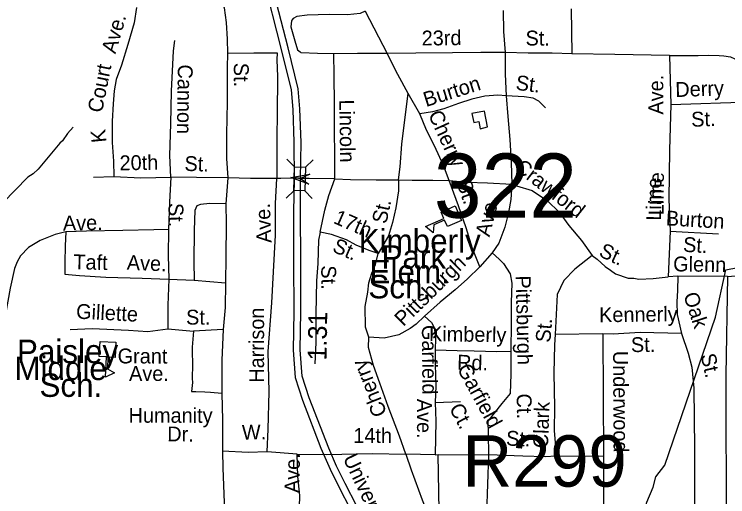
# Model space of a CAD drawing. Extents: x 1547597 to 1699558, y 810033 to 920809.
# Drawn here: x 1627044 to 1631601, y 861950 to 865034 of the extents above; entities that cross this region are included whole.
import ezdxf

# ---------------------------------------------------------------- set-up
doc = ezdxf.new("R2010")
doc.units = 0
for name, color, linetype in [('Exist Cultural Educational Facility High CELL', 7, 'Continuous'), ('Exist Cultural Educational Facility High Label', 7, 'Continuous'), ('Exist Hydrographic Creek Single Shore', 7, 'Continuous'), ('Exist Hydrographic Misc Water Feature', 7, 'Continuous'), ('Exist Road Non-System Type 51', 7, 'Continuous'), ('Exist Road Non-System Type 51 Label', 7, 'Continuous'), ('Exist Road Primary US Structure RailRoad Number Label', 7, 'Continuous'), ('Exist Road Secondary Mileage Hundredths English Label', 7, 'Continuous'), ('Exist Road Secondary Structure Standard Bridge Attributed CELL', 7, 'Continuous'), ('Exist Road Secondary Structure Standard Bridge CELL', 7, 'Continuous'), ('Exist Road Secondary Structure Standard Bridge Number Label', 7, 'Continuous'), ('Exist Road Secondary Type 51 Divided Attributed', 7, 'Continuous'), ('Exist Road Secondary Type 51 Label', 7, 'Continuous')]:
    doc.layers.add(name, color=color, linetype=linetype)

msp = doc.modelspace()

# ---------------------------------------------------------------- linework, layer by layer
at = {"layer": 'Exist Cultural Educational Facility High CELL'}
for points in [[(1629900.2, 863715.5), (1629810.3, 863676.7), (1629792.1, 863719), (1629723.1, 863689.2), (1629719.5, 863636.4), (1629670.3, 863676.9), (1629788.3, 863727.8), (1629770, 863770.1), (1629859.9, 863808.9)], [(1627693, 862938.2), (1627688, 862840.4), (1627642, 862842.8), (1627638.2, 862767.8), (1627683.9, 862741.2), (1627625.8, 862714.9), (1627632.4, 862843.3), (1627586.5, 862845.6), (1627591.5, 862943.4)]]:
    msp.add_lwpolyline(points, close=True, dxfattribs=at)
at = {"layer": 'Exist Hydrographic Creek Single Shore'}
msp.add_lwpolyline([(1630833.5, 861421.9), (1630966.8, 861520.5), (1631011.8, 861672.9), (1631084.6, 861915.6), (1631123.4, 862010.3), (1631140.4, 862078.2), (1631199.9, 862152.6), (1631523, 863097.6), (1631588.5, 863401), (1631806.8, 863443.5), (1632041.8, 863451.6), (1632351.9, 863662.2), (1632497.2, 863775.3)], dxfattribs=at)
at = {"layer": 'Exist Hydrographic Misc Water Feature'}
for points in [[(1630066.7, 864314), (1630046.8, 864414.7), (1629965.3, 864400.1), (1629978, 864342.7), (1630010.6, 864348.3), (1630019.6, 864301.2), (1630066.7, 864314)], [(1627418.7, 864312.4), (1627384.2, 864272.9), (1627351.6, 864225.3), (1627335.4, 864209.5), (1627195.2, 864043.5), (1627164.8, 864014), (1627130.5, 863992.5), (1626970.4, 863828.8)]]:
    msp.add_lwpolyline(points, dxfattribs=at)
at = {"layer": 'Exist Road Non-System Type 51'}
for p, q in [((1629284.1, 865054), (1629425.5, 864784)), ((1630600.5, 865069.7), (1630605.2, 864780.7)), ((1631228, 864771.5), (1631237.9, 864455.9)), ((1629633, 864398.8), (1629559.1, 864528)), ((1627550.2, 863992.4), (1627680.2, 863996.4)), ((1628406.8, 863989), (1628394, 863823.4)), ((1628814.4, 863985.5), (1628746.7, 863984.3)), ((1628837, 863985.9), (1628814.4, 863985.5)), ((1628859.6, 863985.6), (1628837, 863985.9)), ((1628927.3, 863984.5), (1628859.5, 863984.4)), ((1629090.6, 863982), (1628927.3, 863984.5)), ((1628746.7, 863984.3), (1628720.5, 863983.9)), ((1631232.3, 863648), (1631220.9, 863355.6)), ((1631232.3, 863648), (1631541.9, 863629.7)), ((1630095.8, 863508.4), (1630017.7, 863419.4)), ((1631282.1, 863359.4), (1631220.9, 863355.6)), ((1631599.8, 863358.8), (1631282.1, 863359.4)), ((1628031.1, 863340.9), (1628192.8, 863334.4)), ((1628192.8, 863334.4), (1628393.8, 863317.5)), ((1628023.8, 863023.3), (1628189.4, 863008.5)), ((1628378.5, 863018.1), (1628189.4, 863008.5)), ((1628851.1, 862222.9), (1628659.4, 862236.3)), ((1629731.2, 862218.4), (1629544.1, 862222.9)), ((1629758, 861859.4), (1629751.3, 862220.7))]:
    msp.add_line(p, q, dxfattribs=at)
for points in [[(1628360.4, 865165.2), (1628384.8, 865074.9), (1628397.3, 864982.6), (1628403.6, 864874.6), (1628406.1, 864784.7)], [(1627823.6, 865077.9), (1627809.4, 864980.1), (1627768.9, 864840.8), (1627727.6, 864707.8), (1627693.7, 864616.5), (1627680.7, 864544.9), (1627675.1, 864462.7), (1627667.9, 864350.4), (1627669.8, 864214.3), (1627677.7, 864094.3), (1627680.2, 863996.4)], [(1629284.1, 865054), (1629253.9, 865038.6), (1629171.9, 865029.9), (1629054.1, 865031.9), (1628914.1, 865028.1), (1628848.1, 865019.3), (1628825.9, 865007.5), (1628817, 864996.2)], [(1630167.2, 865057.7), (1630169.1, 864923.8), (1630178.8, 864789.8)], [(1628817, 864996.2), (1628813.5, 864991.7), (1628809, 864953.8), (1628835.6, 864865.4), (1628852.6, 864807.3), (1628868.9, 864793.3)], [(1628043.7, 863992.4), (1628038.1, 864130.4), (1628043.4, 864334.2), (1628048.8, 864542), (1628061, 864799.7), (1628068.2, 864865.6)], [(1628406.1, 864784.7), (1628402.5, 864692.7), (1628402.8, 864472.8), (1628399.4, 864266.9), (1628398.9, 864113.1), (1628406.8, 863989)], [(1628406.1, 864784.7), (1628573.9, 864787.9), (1628673.7, 864788.3), (1628684.3, 864788)], [(1628684.3, 864788), (1628722.5, 864787.1), (1628721.1, 864743.5), (1628725.3, 864635.5), (1628725.2, 864621.9)], [(1629083.8, 864781.5), (1628980, 864783.3), (1628876.2, 864787), (1628868.9, 864793.3)], [(1629425.5, 864784), (1629235.7, 864783.1), (1629083.8, 864781.5)], [(1629090.6, 863982), (1629090.9, 864115.8), (1629088, 864307.8), (1629088.5, 864459.7), (1629087.7, 864645.6), (1629083.8, 864781.5)], [(1630178.8, 864789.8), (1630022.9, 864790.3), (1629843.1, 864787.2), (1629609.4, 864784.9), (1629425.5, 864784)], [(1629559.1, 864528), (1629493.2, 864649), (1629425.5, 864784)], [(1630178.8, 864789.8), (1630178.2, 864652.1), (1630186.3, 864511.8)], [(1630605.2, 864780.7), (1630478.4, 864784.9), (1630326.6, 864785.4), (1630178.8, 864789.8)], [(1631228, 864771.5), (1630879.9, 864777.6), (1630605.2, 864780.7)], [(1631228, 864771.5), (1631411.1, 864769.9), (1631474.8, 864773), (1631546.2, 864769.9), (1631575.7, 864768.4), (1631618.6, 864762.1), (1631645.5, 864750.1), (1631671.7, 864737.6), (1631697.1, 864709.3), (1631718.6, 864674.9), (1631734.1, 864640.7), (1631745.5, 864590.7), (1631750.9, 864550.5), (1631754.3, 864510.4), (1631755.3, 864471.6)], [(1628725.2, 864621.9), (1628723.5, 864409.6), (1628720.6, 864235.8), (1628720.4, 864099.7), (1628720.5, 863983.9)], [(1629498.1, 863975.3), (1629507.6, 864059.2), (1629519.9, 864202.8), (1629540.7, 864376.3), (1629559.1, 864528)], [(1630186.3, 864511.8), (1630132.4, 864516.7), (1630048.4, 864510), (1629966.2, 864491.3), (1629881.8, 864464.8), (1629786.7, 864429.5), (1629715.7, 864411.3), (1629633, 864398.8)], [(1630186.3, 864511.8), (1630196.1, 864379.8), (1630208.8, 864234.6), (1630218.2, 864086.3), (1630221.1, 863947.9)], [(1630436.7, 864435.7), (1630394.2, 864478.6), (1630358.2, 864498.1), (1630300.5, 864505.7), (1630186.3, 864511.8)], [(1631237.9, 864455.9), (1631227.9, 864167.9), (1631225.2, 863850), (1631232.3, 863648)], [(1631755.3, 864471.6), (1631553.9, 864465.3), (1631427.9, 864461), (1631237.9, 864455.9)], [(1629821.8, 863971.9), (1629785.3, 864066.5), (1629727.4, 864193.4), (1629677.3, 864294.2), (1629633, 864398.8)], [(1627680.2, 863996.4), (1627851.9, 863989.5), (1628043.7, 863992.4)], [(1628043.7, 863992.4), (1628035, 863832.7), (1628028.3, 863658.9)], [(1628406.8, 863989), (1628207.5, 863991.7), (1628043.7, 863992.4)], [(1628720.5, 863983.9), (1628552.6, 863984.7), (1628406.8, 863989)], [(1628659.4, 862236.3), (1628666, 862381.3), (1628672.1, 862621.1), (1628666.1, 862878.5), (1628688.9, 863188.8), (1628698.4, 863388.1), (1628712.3, 863622.2), (1628711.8, 863824.2), (1628720.5, 863983.9)], [(1628998.3, 863641.4), (1629027.5, 863780.9), (1629053.1, 863876.5), (1629090.6, 863982)], [(1629090.6, 863982), (1629190.6, 863978.3), (1629354.2, 863975.6), (1629498.1, 863975.3)], [(1629498.1, 863975.3), (1629497.1, 863905.3), (1629481.3, 863797.7), (1629459.7, 863702.1), (1629434.4, 863618.6), (1629367.3, 863505)], [(1629498.1, 863975.3), (1629584.1, 863974), (1629716, 863973.7), (1629821.8, 863971.9)], [(1629821.8, 863971.9), (1629937.1, 863960), (1630066.9, 863957.7), (1630221.1, 863947.9)], [(1630017.7, 863419.4), (1629970.5, 863536.7), (1629930.7, 863668.4), (1629880.9, 863809), (1629821.8, 863971.9)], [(1630221.1, 863947.9), (1630215.7, 863850.8), (1630200.7, 863767.7), (1630177.2, 863674.1), (1630137.6, 863571.8), (1630095.8, 863508.4)], [(1630221.1, 863947.9), (1630250.8, 863938.5), (1630352.2, 863907.3), (1630448.9, 863841.9), (1630523.7, 863768.8), (1630586.6, 863683.4), (1630665.7, 863588.6), (1630735.6, 863492.3)], [(1628394, 863823.4), (1628292.8, 863824.5), (1628232.6, 863817.5), (1628210.7, 863809.7), (1628196, 863780), (1628192.1, 863654.2), (1628190.6, 863452.3), (1628192.8, 863334.4)], [(1628394, 863823.4), (1628398, 863695.3), (1628394.5, 863483.4), (1628393.8, 863317.5)], [(1627372.6, 863643.6), (1627304.5, 863626.6), (1627208, 863588.3), (1627135.3, 863543.4), (1627084.4, 863490.4), (1627061.8, 863450.6), (1627045.1, 863408.9), (1627017.1, 863283.6), (1626977.4, 863058.3), (1626936.9, 862779.2), (1626892.1, 862487.9), (1626850.8, 862282.8), (1626824.2, 862129.3), (1626814.6, 862029.4)], [(1627372.6, 863643.6), (1627369.2, 863553.6), (1627367.5, 863447.8), (1627366.2, 863373.8), (1627460, 863364.3), (1627627.7, 863353.5), (1627861.3, 863347.7), (1628031.1, 863340.9)], [(1628028.3, 863658.9), (1627934.4, 863656.4), (1627736.4, 863651.6), (1627504.6, 863647.3), (1627372.6, 863643.6)], [(1628028.3, 863658.9), (1628027.5, 863493.1), (1628031.1, 863340.9)], [(1628998.3, 863641.4), (1628987.1, 863590.1), (1628982.7, 863440.7), (1628974.1, 863330.2), (1628970.6, 863118.3), (1628969.6, 862936.4), (1628963.4, 862798.7)], [(1629367.3, 863505), (1629309.6, 863524), (1629227.8, 863558.9), (1629165.4, 863592.3), (1629069.6, 863625.8), (1628998.3, 863641.4)], [(1629307.8, 862969), (1629287.3, 863033), (1629285.1, 863166.8), (1629301.3, 863257.8), (1629308, 863318), (1629328, 863378.3), (1629350.3, 863434), (1629367.3, 863505)], [(1630095.8, 863508.4), (1630140.8, 863469.1), (1630167.4, 863442), (1630212, 863375.3), (1630222.6, 863314.5), (1630216.6, 863192.1), (1630216.4, 863062), (1630216.3, 862877.5)], [(1630735.6, 863492.3), (1630623.8, 863403.8), (1630554, 863332.3), (1630512, 863242.2), (1630504.3, 863114.8), (1630498.5, 862987.4)], [(1630735.6, 863492.3), (1630766.6, 863469), (1630817.6, 863422), (1630851.5, 863399.1), (1630884.6, 863374.3), (1630965.3, 863347.8), (1631000.5, 863346.3), (1631033.7, 863340.8), (1631123.7, 863344.5), (1631220.9, 863355.6)], [(1630017.7, 863419.4), (1629939.5, 863342.5), (1629859.8, 863272.2), (1629763, 863193.5), (1629664.6, 863104.6)], [(1631282.1, 863359.4), (1631278.9, 863269.4), (1631275.2, 863195.6), (1631278.3, 863114.8), (1631306.3, 862993.7)], [(1631599.8, 863358.8), (1631588.4, 862727.1), (1631591, 861716.7), (1631585.1, 861527.4)], [(1631599.8, 863358.8), (1631877.9, 863381.2)], [(1628031.1, 863340.9), (1628024.3, 863175.1), (1628023.8, 863023.3)], [(1628393.8, 863317.5), (1628391.2, 863159.7), (1628378.5, 863018.1)], [(1629664.6, 863104.6), (1629609.7, 863053.5), (1629572.3, 863024.7), (1629499.2, 862985.8), (1629406.9, 862963.5), (1629307.8, 862969)], [(1629664.6, 863104.6), (1629708.3, 863064.7), (1629726.1, 863031.2), (1629735, 862964.3), (1629732.7, 862886.8)], [(1627401.2, 863018.2), (1627540.7, 863025.5), (1627772.4, 863013.8), (1627896.1, 863005.9), (1628023.8, 863023.3)], [(1628189.4, 863008.5), (1628179.8, 862906.9), (1628180.9, 862770.1), (1628178.8, 862730.5), (1628179.8, 862704.9), (1628180.9, 862680.3), (1628175.5, 862623.6), (1628202.3, 862623.6), (1628260.1, 862619.7), (1628296.5, 862619), (1628368.9, 862612.9)], [(1628378.5, 863018.1), (1628369.9, 862822.4), (1628368.9, 862612.9)], [(1630498.5, 862987.4), (1630493.2, 862920.4), (1630490, 862739.4), (1630494.3, 862522.4), (1630491.9, 862372.5), (1630504.2, 862217.9)], [(1630802.3, 862990.6), (1630498.5, 862987.4)], [(1631306.3, 862993.7), (1631041.4, 862999.8), (1630868.2, 862990.3), (1630802.3, 862990.6)], [(1630802.3, 862990.6), (1630806.8, 862206.6)], [(1631306.3, 862993.7), (1631349, 862867.4), (1631371.4, 862777.7), (1631383.9, 862643), (1631388.8, 862258.9), (1631389, 861689.6), (1631393.2, 861562.3)], [(1629544.1, 862222.9), (1629504, 862336.6), (1629432.7, 862526.2), (1629378.5, 862676.8), (1629338.3, 862788.3), (1629307.1, 862904.3), (1629307.8, 862969)], [(1630216.3, 862877.5), (1630125.8, 862876.6), (1629980, 862881), (1629873.1, 862882), (1629732.7, 862886.8)], [(1629732.7, 862886.8), (1629732.7, 862795.4), (1629737, 862659.5), (1629732.7, 862552.3)], [(1630216.3, 862877.5), (1630215.2, 862734.4), (1630211.3, 862610.6), (1630156.8, 862546.2), (1630067.7, 862432.5), (1630069.9, 862354.5), (1630072.2, 862218.4)], [(1628368.9, 862612.9), (1628373.2, 862439.5), (1628373.2, 862240.7)], [(1629732.7, 862552.3), (1629736.5, 862432.2), (1629731.2, 862218.4)], [(1629732.7, 862552.3), (1629893.2, 862559)], [(1628373.2, 862240.7), (1628376.1, 862132.4), (1628381.4, 861968.4), (1628385.5, 861854.5), (1628401.5, 861736.3), (1628427.8, 861530.7)], [(1628659.4, 862236.3), (1628537.7, 862232.1), (1628373.2, 862240.7)], [(1628887.3, 861483.6), (1628876.5, 861647.8), (1628864, 861808.8), (1628866.7, 861958.6), (1628855.5, 862080.2), (1628851.1, 862222.9)], [(1628851.1, 862222.9), (1629038.3, 862220.7)], [(1629038.3, 862220.7), (1629330.2, 862227.4), (1629544.1, 862222.9)], [(1629544.1, 862222.9), (1629579.5, 862122.5), (1629648.2, 861929.4), (1629680, 861848.3)], [(1629731.2, 862218.4), (1629751.3, 862220.7)], [(1629751.3, 862220.7), (1630072.2, 862218.4)], [(1630072.2, 862218.4), (1630058.8, 861843.8)], [(1630505.3, 862208.5), (1630434.5, 862204.1), (1630292.7, 862210.3), (1630072.2, 862218.4)], [(1630806.8, 862206.6), (1630505.3, 862208.5)], [(1630806.8, 862206.6), (1630804.3, 861507.7)]]:
    msp.add_lwpolyline(points, dxfattribs=at)
at = {"layer": 'Exist Road Secondary Structure Standard Bridge Attributed CELL'}
msp.add_lwpolyline([(1628925.3, 863948.1), (1628810.8, 863989.9), (1628930.9, 864011), (1628871.5, 863984.5)], close=True, dxfattribs=at)
at = {"layer": 'Exist Road Secondary Structure Standard Bridge CELL'}
for p, q in [((1628785.1, 864108), (1628832.8, 864058.2)), ((1628953.2, 864104.3), (1628903.3, 864056.6)), ((1628830.6, 863907.1), (1628780.8, 863859.4)), ((1628899.6, 863905.5), (1628947.3, 863855.7))]:
    msp.add_line(p, q, dxfattribs=at)
msp.add_lwpolyline([(1628903.3, 864056.6), (1628899.9, 863905.5), (1628829.4, 863907.1), (1628832.8, 864058.2)], close=True, dxfattribs=at)
at = {"layer": 'Exist Road Secondary Type 51 Divided Attributed'}
for points in [[(1628630.5, 865270.8), (1628748.9, 864809), (1628812.1, 864550.1), (1628821.8, 864426.3), (1628830.2, 864216), (1628831.9, 863977.9), (1628826.9, 863771.3), (1628827.8, 863452.1), (1628828.5, 863132.5), (1628824.3, 862887.8), (1628837.9, 862711.9), (1628884.5, 862568.2), (1629002.7, 862261), (1629061.9, 862125.6), (1629116.4, 862014.2), (1629191.8, 861869.1)], [(1629232.2, 861889.2), (1629156.7, 862034.5), (1629102.8, 862144.6), (1629052, 862259.9), (1628927.1, 862583.3), (1628882.5, 862720.7), (1628869.5, 862889.2), (1628873.6, 863132.2), (1628872.9, 863452.2), (1628872, 863772.6), (1628871.5, 863984.5), (1628875.4, 864215.4), (1628866.8, 864428.9), (1628856.8, 864557.2), (1628792.6, 864820), (1628674.3, 865281.6)]]:
    msp.add_lwpolyline(points, dxfattribs=at)

# ---------------------------------------------------------------- texts
at = {"layer": 'Exist Cultural Educational Facility High Label'}
for s, p in [('Kimberly', (1629242.9, 863510.5)), ('Park', (1629389.3, 863408)), ('Elem.', (1629312.8, 863314.4)), ('Sch.', (1629305.3, 863218.2)), ('Paisley', (1627060.5, 862804.1)), ('Middle', (1627044, 862695.9)), ('Sch.', (1627204.5, 862588.4))]:
    msp.add_text(s, height=150, dxfattribs=at).set_placement(p)
at = {"layer": 'Exist Road Non-System Type 51 Label'}
for s, rotation, p in [('Ave.', 73.8042, (1627689.4, 864777.4)), ('23rd', 0.554, (1629646.2, 864834.5)), ('St.', 359.8181, (1630309.1, 864834.6)), ('Court', 78.7613, (1627603.9, 864400.2)), ('St.', 270.06, (1628446, 864724.2)), ('Cannon', 269.1976, (1628088.6, 864713.9)), ('St.', 352.5207, (1630242.7, 864552.1)), ('Ave.', 89.8606, (1631188.6, 864393.1)), ('Ave.', 89.8606, (1631188.6, 864393.1)), ('Burton', 17.4362, (1629673.7, 864440.8)), ('Derry', 1.9305, (1631267.2, 864504.9)), ('Lincoln', 270.834, (1629119.3, 864488.6)), ('Cherry', 294.5193, (1629685.4, 864394.3)), ('St.', 1.9305, (1631368.7, 864314.7)), ('K', 95.5421, (1627632.7, 864217.5)), ('20th', 0.8704, (1627716.6, 864036.7)), ('St.', 358.2869, (1628129.5, 864033.2)), ('Crawford', 322.2466, (1630234.2, 864041)), ('Lime', 89.5211, (1631174.9, 863714.5)), ('Lime', 89.5211, (1631191.2, 863749.1)), ('St.', 289.4834, (1629866.9, 863957.8)), ('St.', 270.2571, (1628028.5, 863827.6)), ('Ave.', 92.4777, (1628687, 863574.2)), ('St.', 77.7061, (1629419.6, 863690)), ('Ave.', 75.8967, (1630078.8, 863607.5)), ('17th', 336.4208, (1629076.1, 863701.5)), ('Burton', 356.6177, (1631203.2, 863685.1)), ('Ave.', 1.063, (1627355.1, 863651.3)), ('St.', 336.4208, (1629069.1, 863519.6)), ('St.', 356.6177, (1631313.5, 863516.3)), ('St.', 334.7069, (1630771.2, 863490.8)), ('Taft', 358.5921, (1627420.2, 863404.5)), ('Ave.', 357.6902, (1627760.9, 863401)), ('Glenn', 359.1527, (1631251.6, 863391.2)), ('Pittsburgh', 44.5271, (1629528.6, 863034)), ('St.', 270.4347, (1629004.1, 863429)), ('Pittsburgh', 271.2355, (1630246, 863363.5)), ('Oak', 288.0011, (1631316.2, 863240.4)), ('Gillette', 357.1076, (1627436.7, 863088.8)), ('Kennerly', 0.6607, (1630779.6, 863065.4)), ('St.', 359.7964, (1628140.8, 863050.4)), ('Harrison', 89.9574, (1628639, 862679)), ('St.', 85.3352, (1630467.5, 862933.3)), ('Garfield', 270.4044, (1629647.3, 863047.9)), ('Kimberly', 359.115, (1629692.3, 862944.9)), ('St.', 0.6607, (1630983, 862874.3)), ('Grant', 359.8285, (1627703.7, 862802.4)), ('Rd.', 358.2882, (1629871, 862763.1)), ('Underwood', 270.3247, (1630868.1, 862882.5)), ('St.', 282.6031, (1631427.3, 862855.2)), ('Cherry', 111.7693, (1629426.3, 862483.4)), ('Ave.', 359.7809, (1627776.7, 862690.9)), ('Garfield', 298.5749, (1629869.2, 862769.4)), ('Ave.', 269.7554, (1629616.8, 862576)), ('Ct.', 271.1727, (1630252.1, 862609)), ('Ct.', 298.1391, (1629818.7, 862516.2)), ('Clark', 87.9324, (1630452.4, 862259)), ('Humanity', 359.8928, (1627773.6, 862423.2)), ('Dr.', 359.4827, (1628020.3, 862304.1)), ('W.', 1.0924, (1628498.4, 862314.4)), ('14th', 359.835, (1629209.1, 862294)), ('St.', 357.4634, (1630183.3, 862277.5)), ('Ave.', 88.9901, (1628863.9, 861973.1))]:
    msp.add_text(s, height=95, rotation=rotation, dxfattribs=at).set_placement(p)
at = {"layer": 'Exist Road Primary US Structure RailRoad Number Label'}
msp.add_text('R299', height=328.08, dxfattribs=at).set_placement((1629906.6, 862014.7))
at = {"layer": 'Exist Road Secondary Mileage Hundredths English Label'}
msp.add_text('1.31', height=120, rotation=89.0256, dxfattribs=at).set_placement((1629037.6, 862820.4))
at = {"layer": 'Exist Road Secondary Structure Standard Bridge Number Label'}
msp.add_text('322', height=410.1, dxfattribs=at).set_placement((1629723.6, 863733.9))
at = {"layer": 'Exist Road Secondary Type 51 Label'}
msp.add_text('University', height=95, rotation=295.3794, dxfattribs=at).set_placement((1629140.8, 862196.7))

doc.saveas('drawing.dxf')
